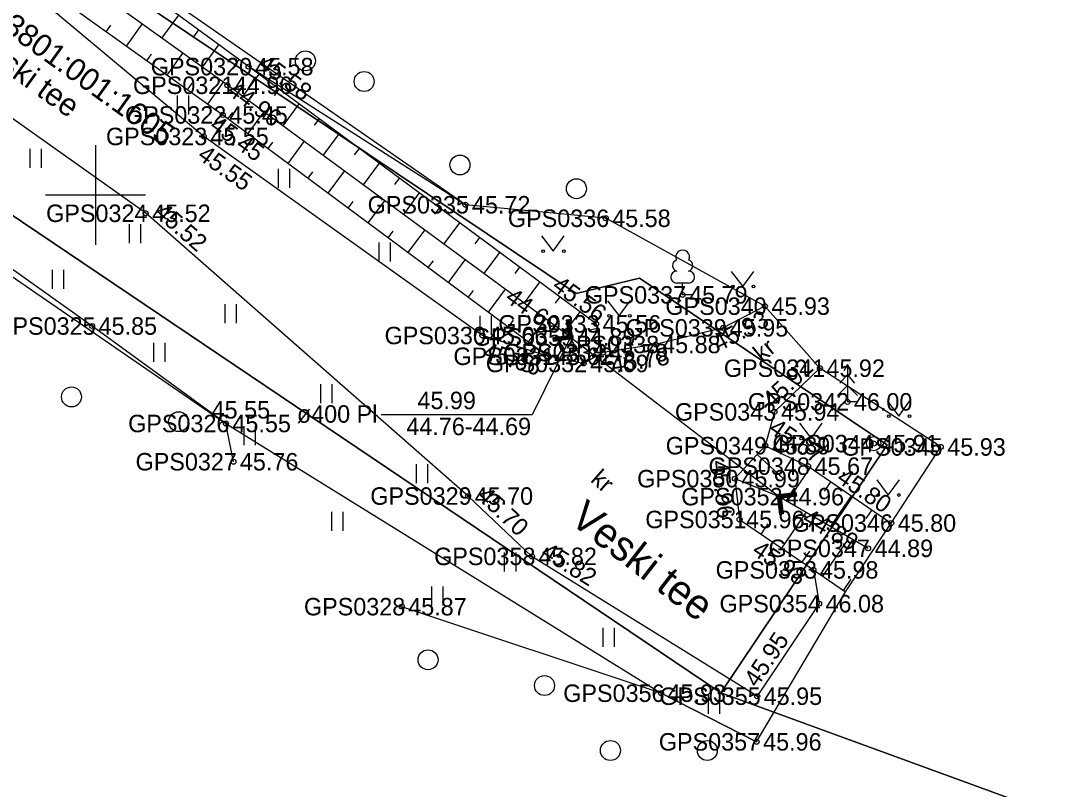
# Model space of a CAD drawing. Extents: x 551623 to 559850, y 6561220 to 6567135.
# Drawn here: x 557297 to 557338.46, y 6565426.18 to 6565456.99 of the extents above; entities that cross this region are included whole.
import ezdxf

# ---------------------------------------------------------------- set-up
doc = ezdxf.new("R2010")
doc.units = 0
for name, color, linetype in [('HALJASTUS', 7, 'Continuous'), ('KORGUS-EH2000', 7, 'Continuous'), ('MOOTKORG-EH2000', 7, 'Continuous'), ('MOOTMPUNKT', 7, 'Continuous'), ('MOOTNR', 7, 'Continuous'), ('MOOTPIIR', 7, 'Continuous'), ('PIIR', 7, 'Continuous'), ('PIIRIMLEITUD', 7, 'Continuous'), ('PUU', 7, 'Continuous'), ('RELJEEF', 7, 'Continuous'), ('TEE', 7, 'Continuous'), ('TRUUP', 7, 'Continuous'), ('VORK', 7, 'Continuous')]:
    doc.layers.add(name, color=color, linetype=linetype)

msp = doc.modelspace()

# ---------------------------------------------------------------- linework, layer by layer
at = {"layer": 'HALJASTUS'}
for p, q in [((557303.274, 6565453.991), (557303.274, 6565453.23)), ((557303.729, 6565453.991), (557303.729, 6565453.23)), ((557297.363, 6565451.853), (557297.363, 6565451.091)), ((557297.818, 6565451.853), (557297.818, 6565451.091)), ((557307.314, 6565451.046), (557307.314, 6565450.284)), ((557307.769, 6565451.046), (557307.769, 6565450.284)), ((557301.342, 6565448.826), (557301.342, 6565448.065)), ((557301.797, 6565448.826), (557301.797, 6565448.065)), ((557317.872, 6565448.355), (557318.335, 6565447.748)), ((557318.335, 6565447.748), (557318.781, 6565448.355)), ((557311.354, 6565448.1), (557311.354, 6565447.339)), ((557311.809, 6565448.1), (557311.809, 6565447.339)), ((557298.264, 6565446.994), (557298.264, 6565446.233)), ((557298.719, 6565446.994), (557298.719, 6565446.233)), ((557325.47, 6565446.938), (557325.933, 6565446.332)), ((557325.933, 6565446.332), (557326.379, 6565446.938)), ((557305.178, 6565445.619), (557305.178, 6565444.858)), ((557305.633, 6565445.619), (557305.633, 6565444.858)), ((557320.515, 6565445.758), (557320.978, 6565445.151)), ((557320.978, 6565445.151), (557321.424, 6565445.758)), ((557315.394, 6565445.154), (557315.394, 6565444.393)), ((557315.849, 6565445.154), (557315.849, 6565444.393)), ((557302.317, 6565444.066), (557302.317, 6565443.305)), ((557302.772, 6565444.066), (557302.772, 6565443.305)), ((557309.014, 6565442.412), (557309.014, 6565441.651)), ((557309.469, 6565442.412), (557309.469, 6565441.651)), ((557331.723, 6565441.744), (557332.186, 6565441.137)), ((557332.186, 6565441.137), (557332.632, 6565441.744)), ((557328.207, 6565440.847), (557328.67, 6565440.24)), ((557328.67, 6565440.24), (557329.116, 6565440.847)), ((557305.937, 6565440.733), (557305.937, 6565439.972)), ((557306.392, 6565440.733), (557306.392, 6565439.972)), ((557312.849, 6565439.205), (557312.849, 6565438.443)), ((557313.304, 6565439.205), (557313.304, 6565438.443)), ((557331.298, 6565438.58), (557331.762, 6565437.973)), ((557331.762, 6565437.973), (557332.207, 6565438.58)), ((557309.451, 6565437.292), (557309.451, 6565436.531)), ((557309.906, 6565437.292), (557309.906, 6565436.531)), ((557316.378, 6565435.663), (557316.378, 6565434.902)), ((557316.833, 6565435.663), (557316.833, 6565434.902)), ((557313.465, 6565434.311), (557313.465, 6565433.55)), ((557313.921, 6565434.311), (557313.921, 6565433.55)), ((557320.331, 6565432.649), (557320.331, 6565431.888)), ((557320.786, 6565432.649), (557320.786, 6565431.888)), ((557324.549, 6565429.965), (557324.549, 6565429.204)), ((557325.004, 6565429.965), (557325.004, 6565429.204))]:
    msp.add_line(p, q, dxfattribs=at)
for points in [[(557320.441, 6565449.065), (557314.821, 6565449.606), (557306.133, 6565455.143)], [(557305.522, 6565439.306), (557305.225, 6565440.839), (557299.862, 6565444.746), (557287.411, 6565453.594), (557286.856, 6565453.469)], [(557326.488, 6565428.079), (557322.658, 6565430.028), (557312.268, 6565433.497)]]:
    msp.add_lwpolyline(points, dxfattribs=at)
for centre, radius in [((557308.408, 6565455.375), 0.4), ((557310.761, 6565454.548), 0.4), ((557314.601, 6565451.201), 0.4), ((557319.268, 6565450.251), 0.4), ((557317.934, 6565447.748), 0.055), ((557318.763, 6565447.748), 0.055), ((557325.532, 6565446.332), 0.055), ((557326.361, 6565446.332), 0.055), ((557320.577, 6565445.151), 0.055), ((557321.406, 6565445.151), 0.055), ((557299.034, 6565441.905), 0.4), ((557303.329, 6565440.913), 0.4), ((557331.785, 6565441.137), 0.055), ((557332.614, 6565441.137), 0.055), ((557328.269, 6565440.24), 0.055), ((557329.098, 6565440.24), 0.055), ((557331.361, 6565437.973), 0.055), ((557332.189, 6565437.973), 0.055), ((557313.321, 6565431.368), 0.4), ((557317.987, 6565430.335), 0.4), ((557320.63, 6565427.732), 0.4), ((557324.512, 6565427.732), 0.4)]:
    msp.add_circle(centre, radius, dxfattribs=at)
at = {"layer": 'KORGUS-EH2000'}
for centre in [(557306.133, 6565455.143), (557305.28, 6565454.396), (557305.099, 6565453.207), (557304.337, 6565452.344), (557314.821, 6565449.606), (557302.008, 6565449.265), (557320.441, 6565449.065), (557326.821, 6565445.543), (557299.862, 6565444.746), (557320.057, 6565444.832), (557315.5, 6565444.366), (557319.032, 6565444.306), (557320.326, 6565443.68), (557329.025, 6565443.057), (557305.225, 6565440.839), (557333.867, 6565439.899), (557328.549, 6565439.128), (557314.929, 6565437.932), (557325.806, 6565436.993), (557331.88, 6565436.849), (557330.956, 6565435.836), (557317.485, 6565435.512), (557328.765, 6565434.971), (557322.658, 6565430.028), (557326.51, 6565429.908), (557326.488, 6565428.079)]:
    msp.add_circle(centre, 0.1, dxfattribs=at)
at = {"layer": 'MOOTMPUNKT'}
for centre in [(557306.133, 6565455.143), (557305.28, 6565454.396), (557305.099, 6565453.207), (557304.337, 6565452.344), (557314.821, 6565449.606), (557302.008, 6565449.265), (557320.441, 6565449.065), (557323.524, 6565445.995), (557326.821, 6565445.543), (557299.862, 6565444.746), (557320.057, 6565444.832), (557325.152, 6565444.673), (557315.5, 6565444.366), (557319.032, 6565444.306), (557320.326, 6565443.68), (557322.442, 6565444.005), (557318.119, 6565443.534), (557319.557, 6565443.246), (557329.025, 6565443.057), (557330.126, 6565441.706), (557327.203, 6565441.304), (557305.225, 6565440.839), (557326.835, 6565439.95), (557331.18, 6565440.034), (557333.867, 6565439.899), (557305.522, 6565439.306), (557328.549, 6565439.128), (557325.618, 6565438.628), (557314.929, 6565437.932), (557327.386, 6565437.908), (557325.806, 6565436.993), (557331.88, 6565436.849), (557330.956, 6565435.836), (557317.485, 6565435.512), (557328.765, 6565434.971), (557312.268, 6565433.497), (557328.989, 6565433.618), (557322.658, 6565430.028), (557326.51, 6565429.908), (557326.488, 6565428.079)]:
    msp.add_circle(centre, 0.1, dxfattribs=at)
at = {"layer": 'MOOTPIIR'}
msp.add_lwpolyline([(557235.4, 6565497.994), (557248.331, 6565484.432), (557276.192, 6565462.024), (557279.213, 6565459.151), (557286.856, 6565453.469), (557305.225, 6565440.839), (557322.658, 6565430.028), (557326.488, 6565428.079), (557330.051, 6565434.091), (557331.88, 6565436.849), (557333.867, 6565439.899), (557329.025, 6565443.057), (557326.821, 6565445.543), (557320.441, 6565449.065), (557314.821, 6565449.606), (557293.651, 6565464.284), (557286.242, 6565470.531), (557283.114, 6565473.118), (557277.973, 6565478.317), (557269.748, 6565483.211), (557260.359, 6565490.738), (557251.832, 6565498.956)], dxfattribs=at)
at = {"layer": 'PIIR'}
msp.add_lwpolyline([(557498.03, 6565426.14), (557389.03, 6565409.01), (557372.57, 6565412.69), (557325.05, 6565430.04), (557331.72, 6565439.99), (557321.79, 6565446.66), (557319.26, 6565446.05), (557285.82, 6565468.48), (557295.78, 6565481.86), (557327.33, 6565490.41), (557359.45, 6565533.37), (557349.71, 6565540.66), (557378.31, 6565575.78), (557394.54, 6565617.96), (557395.04, 6565619.26), (557395.26, 6565619.05), (557411.61, 6565607.41), (557428.31, 6565598.54)], dxfattribs=at)
for points in [[(557224.65, 6565513.73), (557217.51, 6565539.84), (557220.72, 6565535.64), (557246.92, 6565501.3), (557275.95, 6565476.52), (557283.59, 6565470.01), (557285.82, 6565468.48), (557319.26, 6565446.05), (557321.79, 6565446.66), (557331.72, 6565439.99), (557325.05, 6565430.04), (557276.37, 6565462.87), (557239.51, 6565494.32)], [(557276.37, 6565462.87), (557325.05, 6565430.04), (557372.57, 6565412.69), (557389.03, 6565409.01), (557260.08, 6565388.65), (557268.92, 6565429.26)]]:
    msp.add_lwpolyline(points, close=True, dxfattribs=at)
at = {"layer": 'PIIRIMLEITUD'}
msp.add_circle((557331.18, 6565440.034), 0.285, dxfattribs=at)
at = {"layer": 'PUU'}
for p, q in [((557323.764, 6565446.47), (557323.284, 6565446.47)), ((557323.524, 6565445.995), (557323.524, 6565446.47)), ((557323.904, 6565445.995), (557323.524, 6565445.995)), ((557330.126, 6565443.206), (557329.976, 6565442.956)), ((557330.276, 6565442.956), (557330.126, 6565443.206)), ((557330.126, 6565443.206), (557330.126, 6565441.706)), ((557330.126, 6565442.806), (557329.826, 6565442.456)), ((557330.426, 6565442.456), (557330.126, 6565442.806)), ((557330.126, 6565442.356), (557329.726, 6565441.956)), ((557330.526, 6565441.956), (557330.126, 6565442.356)), ((557330.486, 6565441.706), (557330.126, 6565441.706))]:
    msp.add_line(p, q, dxfattribs=at)
for centre, radius, start, end in [((557323.524, 6565447.515), 0.277, 332.5799, 207.4201), ((557323.354, 6565447.167), 0.233, 109.0217, 253.1415), ((557323.694, 6565447.167), 0.233, 286.8508, 70.9859), ((557323.286, 6565446.707), 0.238, 90.0016, 269.3953), ((557323.761, 6565446.707), 0.238, 270.6047, 89.9984)]:
    msp.add_arc(centre, radius, start, end, dxfattribs=at)
at = {"layer": 'RELJEEF'}
for p, q in [((557303.317, 6565457.205), (557302.645, 6565456.287)), ((557300.424, 6565456.544), (557300.614, 6565456.809)), ((557301.238, 6565455.963), (557301.868, 6565456.845)), ((557304.123, 6565456.614), (557303.924, 6565456.341)), ((557304.93, 6565456.023), (557304.27, 6565455.121)), ((557302.052, 6565455.382), (557302.241, 6565455.646)), ((557302.866, 6565454.801), (557303.493, 6565455.679)), ((557305.737, 6565455.432), (557305.541, 6565455.164)), ((557304.494, 6565453.639), (557305.118, 6565454.513)), ((557306.542, 6565454.839), (557305.885, 6565453.952)), ((557303.68, 6565454.22), (557303.868, 6565454.483)), ((557307.346, 6565454.244), (557307.15, 6565453.979)), ((557305.305, 6565453.054), (557305.496, 6565453.311)), ((557306.108, 6565452.458), (557306.748, 6565453.319)), ((557308.15, 6565453.649), (557307.498, 6565452.769)), ((557308.953, 6565453.054), (557308.758, 6565452.791)), ((557309.757, 6565452.459), (557309.11, 6565451.586)), ((557306.91, 6565451.861), (557307.103, 6565452.121)), ((557307.713, 6565451.265), (557308.36, 6565452.136)), ((557310.561, 6565451.864), (557310.367, 6565451.603)), ((557311.364, 6565451.269), (557310.723, 6565450.403)), ((557308.516, 6565450.669), (557308.711, 6565450.931)), ((557309.319, 6565450.072), (557309.973, 6565450.953)), ((557312.168, 6565450.674), (557311.976, 6565450.415)), ((557312.972, 6565450.079), (557312.335, 6565449.22)), ((557310.121, 6565449.476), (557310.319, 6565449.742)), ((557310.924, 6565448.88), (557311.585, 6565449.77)), ((557313.775, 6565449.484), (557313.585, 6565449.227)), ((557314.579, 6565448.888), (557313.948, 6565448.036)), ((557311.727, 6565448.283), (557311.926, 6565448.552)), ((557312.529, 6565447.687), (557313.198, 6565448.587)), ((557315.383, 6565448.293), (557315.194, 6565448.039)), ((557316.186, 6565447.698), (557315.561, 6565446.853)), ((557313.332, 6565447.091), (557313.534, 6565447.362)), ((557314.135, 6565446.494), (557314.811, 6565447.404)), ((557316.99, 6565447.103), (557316.803, 6565446.851)), ((557315.74, 6565445.301), (557316.423, 6565446.221)), ((557317.794, 6565446.508), (557317.173, 6565445.67)), ((557314.938, 6565445.898), (557315.141, 6565446.172)), ((557318.597, 6565445.913), (557318.412, 6565445.663)), ((557316.543, 6565444.705), (557316.749, 6565444.982)), ((557317.346, 6565444.109), (557318.036, 6565445.037)), ((557319.401, 6565445.318), (557318.786, 6565444.487)), ((557320.099, 6565444.653), (557319.748, 6565444.572)), ((557319.557, 6565443.246), (557319.032, 6565444.306)), ((557326.508, 6565439.594), (557327.545, 6565438.639)), ((557328.631, 6565439.072), (557327.707, 6565437.722)), ((557325.618, 6565438.628), (557327.386, 6565437.908)), ((557329.456, 6565438.508), (557329.192, 6565438.121)), ((557330.281, 6565437.943), (557329.441, 6565436.715)), ((557327.491, 6565435.842), (557328.473, 6565437.277)), ((557331.107, 6565437.378), (557330.867, 6565437.028)), ((557326.666, 6565436.406), (557326.948, 6565436.818)), ((557329.142, 6565434.713), (557330.124, 6565436.149)), ((557328.317, 6565435.277), (557328.624, 6565435.726)), ((557329.967, 6565434.148), (557330.275, 6565434.597))]:
    msp.add_line(p, q, dxfattribs=at)
for points in [[(557320.326, 6565443.68), (557320.057, 6565444.832), (557306.133, 6565455.143), (557293.651, 6565464.284), (557286.242, 6565470.531), (557284.495, 6565471.728), (557283.371, 6565472.518), (557284.864, 6565468.791), (557292.767, 6565462.011), (557305.099, 6565453.207), (557318.119, 6565443.534)], [(557319.032, 6565444.306), (557305.28, 6565454.396), (557293.224, 6565463.048), (557285.465, 6565469.526), (557284.054, 6565471.086)], [(557326.835, 6565439.95), (557328.549, 6565439.128), (557331.88, 6565436.849)], [(557327.386, 6565437.908), (557330.956, 6565435.836)], [(557328.765, 6565434.971), (557330.051, 6565434.091)]]:
    msp.add_lwpolyline(points, dxfattribs=at)
at = {"layer": 'TEE'}
for points in [[(557329.025, 6565443.057), (557327.203, 6565441.304), (557326.835, 6565439.95), (557325.618, 6565438.628), (557325.806, 6565436.993), (557328.765, 6565434.971), (557328.989, 6565433.618), (557326.51, 6565429.908), (557317.485, 6565435.512), (557314.929, 6565437.932), (557302.008, 6565449.265), (557290.682, 6565457.303), (557279.618, 6565465.762), (557264.844, 6565477.795), (557254.442, 6565486.221), (557252.789, 6565485.933), (557249.208, 6565485.447), (557248.327, 6565484.678), (557247.548, 6565483.986)], [(557326.821, 6565445.543), (557325.152, 6565444.673), (557322.442, 6565444.005), (557320.326, 6565443.68), (557319.557, 6565443.246), (557318.119, 6565443.534), (557315.5, 6565444.366), (557304.337, 6565452.344), (557292.767, 6565462.011), (557286.002, 6565466.558), (557284.488, 6565468.733), (557283.329, 6565470.751), (557283.114, 6565473.118)]]:
    msp.add_lwpolyline(points, dxfattribs=at)
at = {"layer": 'TRUUP'}
for p, q in [((557318.869, 6565444.998), (557319.01, 6565445.017)), ((557318.952, 6565444.368), (557318.869, 6565444.998)), ((557318.869, 6565444.993), (557319.02, 6565444.94)), ((557318.913, 6565445.004), (557319.016, 6565444.968)), ((557319.032, 6565444.306), (557318.939, 6565445.007)), ((557318.968, 6565445.011), (557319.013, 6565444.996)), ((557319.112, 6565444.245), (557319.01, 6565445.017)), ((557318.873, 6565444.965), (557319.024, 6565444.912)), ((557318.877, 6565444.937), (557319.027, 6565444.885)), ((557318.88, 6565444.909), (557319.031, 6565444.857)), ((557318.884, 6565444.881), (557319.035, 6565444.829)), ((557318.888, 6565444.854), (557319.038, 6565444.801)), ((557318.891, 6565444.826), (557319.042, 6565444.774)), ((557318.895, 6565444.798), (557319.046, 6565444.746)), ((557318.899, 6565444.77), (557319.049, 6565444.718)), ((557318.902, 6565444.743), (557319.053, 6565444.69)), ((557318.906, 6565444.715), (557319.057, 6565444.663)), ((557318.91, 6565444.687), (557319.06, 6565444.635)), ((557318.913, 6565444.659), (557319.064, 6565444.607)), ((557318.917, 6565444.632), (557319.068, 6565444.579)), ((557318.921, 6565444.604), (557319.071, 6565444.552)), ((557318.925, 6565444.576), (557319.075, 6565444.524)), ((557318.322, 6565444.284), (557318.952, 6565444.368)), ((557318.322, 6565444.284), (557318.34, 6565444.143)), ((557318.322, 6565444.283), (557318.619, 6565444.18)), ((557318.326, 6565444.255), (557318.563, 6565444.172)), ((557318.329, 6565444.228), (557318.508, 6565444.165)), ((557318.331, 6565444.213), (557319.032, 6565444.306)), ((557318.333, 6565444.2), (557318.453, 6565444.158)), ((557318.337, 6565444.172), (557318.398, 6565444.151)), ((557318.34, 6565444.143), (557319.112, 6565444.245)), ((557318.375, 6565444.291), (557318.674, 6565444.187)), ((557318.43, 6565444.298), (557318.729, 6565444.194)), ((557318.485, 6565444.306), (557318.784, 6565444.202)), ((557318.54, 6565444.313), (557318.839, 6565444.209)), ((557318.595, 6565444.32), (557318.894, 6565444.216)), ((557318.65, 6565444.328), (557318.949, 6565444.224)), ((557318.705, 6565444.335), (557319.004, 6565444.231)), ((557318.76, 6565444.342), (557319.059, 6565444.238)), ((557318.815, 6565444.349), (557319.112, 6565444.246)), ((557318.871, 6565444.357), (557319.108, 6565444.274)), ((557318.926, 6565444.364), (557319.105, 6565444.302)), ((557318.928, 6565444.548), (557319.079, 6565444.496)), ((557318.932, 6565444.521), (557319.082, 6565444.468)), ((557318.936, 6565444.493), (557319.086, 6565444.441)), ((557318.939, 6565444.465), (557319.09, 6565444.413)), ((557318.943, 6565444.437), (557319.093, 6565444.385)), ((557318.947, 6565444.41), (557319.097, 6565444.357)), ((557318.95, 6565444.382), (557319.101, 6565444.33)), ((557319.032, 6565444.306), (557327.386, 6565437.908)), ((557328.078, 6565438.072), (557327.306, 6565437.969)), ((557327.306, 6565437.969), (557327.409, 6565437.198)), ((557327.603, 6565437.865), (557327.307, 6565437.968)), ((557327.548, 6565437.858), (557327.31, 6565437.941)), ((557327.658, 6565437.872), (557327.359, 6565437.976)), ((557328.087, 6565438.001), (557327.386, 6565437.908)), ((557327.713, 6565437.88), (557327.414, 6565437.984)), ((557328.097, 6565437.931), (557327.466, 6565437.847)), ((557327.768, 6565437.887), (557327.469, 6565437.991)), ((557327.823, 6565437.894), (557327.525, 6565437.998)), ((557327.878, 6565437.902), (557327.58, 6565438.006)), ((557327.933, 6565437.909), (557327.635, 6565438.013)), ((557327.989, 6565437.916), (557327.69, 6565438.02)), ((557328.044, 6565437.924), (557327.745, 6565438.028)), ((557328.097, 6565437.932), (557327.8, 6565438.035)), ((557328.093, 6565437.959), (557327.855, 6565438.042)), ((557328.089, 6565437.987), (557327.91, 6565438.049)), ((557328.086, 6565438.015), (557327.965, 6565438.057)), ((557328.082, 6565438.043), (557328.02, 6565438.064)), ((557328.097, 6565437.931), (557328.078, 6565438.072)), ((557327.493, 6565437.851), (557327.314, 6565437.913)), ((557327.468, 6565437.833), (557327.318, 6565437.885)), ((557327.472, 6565437.805), (557327.321, 6565437.857)), ((557327.476, 6565437.777), (557327.325, 6565437.83)), ((557327.479, 6565437.749), (557327.329, 6565437.802)), ((557327.483, 6565437.722), (557327.332, 6565437.774)), ((557327.487, 6565437.694), (557327.336, 6565437.746)), ((557327.49, 6565437.666), (557327.34, 6565437.719)), ((557327.494, 6565437.638), (557327.343, 6565437.691)), ((557327.498, 6565437.611), (557327.347, 6565437.663)), ((557327.501, 6565437.583), (557327.351, 6565437.635)), ((557327.505, 6565437.555), (557327.354, 6565437.608)), ((557327.509, 6565437.527), (557327.358, 6565437.58)), ((557327.512, 6565437.5), (557327.362, 6565437.552)), ((557327.516, 6565437.472), (557327.366, 6565437.524)), ((557327.386, 6565437.908), (557327.479, 6565437.207)), ((557327.466, 6565437.847), (557327.55, 6565437.217)), ((557327.52, 6565437.444), (557327.369, 6565437.497)), ((557327.523, 6565437.416), (557327.373, 6565437.469)), ((557327.527, 6565437.389), (557327.377, 6565437.441)), ((557327.531, 6565437.361), (557327.38, 6565437.413)), ((557327.534, 6565437.333), (557327.384, 6565437.386)), ((557327.538, 6565437.305), (557327.388, 6565437.358)), ((557327.542, 6565437.278), (557327.391, 6565437.33)), ((557327.545, 6565437.25), (557327.395, 6565437.302)), ((557327.549, 6565437.222), (557327.399, 6565437.275)), ((557327.506, 6565437.211), (557327.402, 6565437.247)), ((557327.451, 6565437.203), (557327.406, 6565437.219)), ((557327.55, 6565437.217), (557327.409, 6565437.198))]:
    msp.add_line(p, q, dxfattribs=at)
msp.add_lwpolyline([(557319.032, 6565444.306), (557317.495, 6565441.188), (557311.438, 6565441.188)], dxfattribs=at)
at = {"layer": 'VORK'}
for p, q in [((557300, 6565452), (557300, 6565448)), ((557298, 6565450), (557302, 6565450))]:
    msp.add_line(p, q, dxfattribs=at)

# ---------------------------------------------------------------- texts
at = {"layer": 'KORGUS-EH2000'}
for s, rotation, p in [(' 45.58', 323.4822, (557306.237, 6565455.283)), (' 44.96', 323.7331, (557305.025, 6565454.224)), (' 45.45', 324.4774, (557304.311, 6565452.813)), (' 45.55', 324.447, (557303.829, 6565451.632)), (' 45.52', 318.7438, (557302.124, 6565449.397)), (' 45.56', 323.7355, (557318.035, 6565446.4)), (' 44.69', 323.7331, (557316.153, 6565445.925)), (' 45.93', 27.5397, (557324.735, 6565443.589)), (' 45.66', 342.3739, (557315.235, 6565443.532)), (' 45.78', 8.7565, (557320.459, 6565442.815)), (' 45.92', 43.8783, (557326.935, 6565441.213)), (' 45.67', 325.6106, (557326.709, 6565440.661)), (' 45.96', 276.5709, (557324.634, 6565439.586)), (' 45.80', 325.6106, (557329.428, 6565438.68)), (' 45.70', 316.5633, (557315.049, 6565438.059)), (' 44.89', 329.8567, (557328.046, 6565437.002)), (' 45.82', 328.163, (557317.577, 6565435.661)), (' 45.98', 325.6426, (557326.041, 6565435.777)), (' 45.95', 56.2572, (557326.365, 6565430.005))]:
    msp.add_text(s, height=0.7, rotation=rotation, dxfattribs=at).set_placement(p)
for s, p in [(' 45.72', (557314.821, 6565449.256)), (' 45.58', (557320.441, 6565448.715)), (' 45.85', (557299.862, 6565444.396)), (' 45.55', (557304.39, 6565441.037)), (' 45.93', (557333.867, 6565439.549)), (' 45.93', (557322.658, 6565429.678)), (' 45.96', (557326.488, 6565427.729))]:
    msp.add_text(s, height=0.7, dxfattribs=at).set_placement(p)
at = {"layer": 'MOOTKORG-EH2000'}
for s, p in [(' 45.58', (557306.133, 6565454.793)), (' 44.96', (557305.28, 6565454.046)), (' 45.45', (557305.099, 6565452.857)), (' 45.55', (557304.337, 6565451.994)), (' 45.72', (557314.821, 6565449.256)), (' 45.52', (557302.008, 6565448.915)), (' 45.58', (557320.441, 6565448.715)), (' 45.79', (557323.524, 6565445.645)), (' 45.93', (557326.821, 6565445.193)), (' 45.85', (557299.862, 6565444.396)), (' 45.56', (557320.057, 6565444.482)), (' 45.95', (557325.152, 6565444.323)), (' 45.66', (557315.5, 6565444.016)), (' 44.89', (557319.032, 6565443.956)), (' 45.88', (557322.442, 6565443.655)), (' 45.62', (557318.119, 6565443.184)), (' 45.78', (557320.326, 6565443.33)), (' 45.69', (557319.557, 6565442.896)), (' 45.92', (557329.025, 6565442.707)), (' 45.94', (557327.203, 6565440.954)), (' 46.00', (557330.126, 6565441.356)), (' 45.55', (557305.225, 6565440.489)), (' 45.89', (557326.835, 6565439.6)), (' 45.91', (557331.18, 6565439.684)), (' 45.93', (557333.867, 6565439.549)), (' 45.76', (557305.522, 6565438.956)), (' 45.67', (557328.549, 6565438.778)), (' 45.99', (557325.618, 6565438.278)), (' 45.70', (557314.929, 6565437.582)), (' 44.96', (557327.386, 6565437.558)), (' 45.96', (557325.806, 6565436.643)), (' 45.80', (557331.88, 6565436.499)), (' 45.82', (557317.485, 6565435.162)), (' 44.89', (557330.956, 6565435.486)), (' 45.98', (557328.765, 6565434.621)), (' 45.87', (557312.268, 6565433.147)), (' 46.08', (557328.989, 6565433.268)), (' 45.93', (557322.658, 6565429.678)), (' 45.95', (557326.51, 6565429.558)), (' 45.96', (557326.488, 6565427.729))]:
    msp.add_text(s, height=0.7, dxfattribs=at).set_placement(p)
at = {"layer": 'MOOTNR'}
for s, p in [('GPS0320 ', (557302.213, 6565454.793)), ('GPS0321 ', (557301.5, 6565454.046)), ('GPS0322 ', (557301.179, 6565452.857)), ('GPS0323 ', (557300.418, 6565451.994)), ('GPS0335 ', (557310.901, 6565449.256)), ('GPS0324 ', (557298.019, 6565448.915)), ('GPS0336 ', (557316.522, 6565448.715)), ('GPS0337 ', (557319.604, 6565445.645)), ('GPS0340 ', (557322.832, 6565445.193)), ('GPS0325 ', (557295.942, 6565444.396)), ('GPS0333 ', (557316.137, 6565444.482)), ('GPS0339 ', (557321.232, 6565444.323)), ('GPS0330 ', (557311.58, 6565444.016)), ('GPS0359 ', (557315.112, 6565443.956)), ('GPS0338 ', (557318.522, 6565443.655)), ('GPS0331 ', (557314.339, 6565443.184)), ('GPS0334 ', (557316.336, 6565443.33)), ('GPS0332 ', (557315.637, 6565442.896)), ('GPS0341 ', (557325.175, 6565442.707)), ('GPS0343 ', (557323.213, 6565440.954)), ('GPS0342 ', (557326.136, 6565441.356)), ('GPS0326 ', (557301.305, 6565440.489)), ('GPS0349 ', (557322.845, 6565439.6)), ('GPS0344 ', (557327.121, 6565439.684)), ('GPS0345 ', (557329.877, 6565439.549)), ('GPS0327 ', (557301.603, 6565438.956)), ('GPS0348 ', (557324.56, 6565438.778)), ('GPS0350 ', (557321.698, 6565438.278)), ('GPS0329 ', (557311.009, 6565437.582)), ('GPS0352 ', (557323.467, 6565437.558)), ('GPS0351 ', (557322.027, 6565436.643)), ('GPS0346 ', (557327.89, 6565436.499)), ('GPS0358 ', (557313.565, 6565435.162)), ('GPS0347 ', (557326.966, 6565435.486)), ('GPS0353 ', (557324.845, 6565434.621)), ('GPS0328 ', (557308.349, 6565433.147)), ('GPS0354 ', (557324.999, 6565433.268)), ('GPS0356 ', (557318.739, 6565429.678)), ('GPS0355 ', (557322.591, 6565429.558)), ('GPS0357 ', (557322.569, 6565427.729))]:
    msp.add_text(s, height=0.7, dxfattribs=at).set_placement(p)
at = {"layer": 'PIIR'}
for s, p in [('33801:001:1605', (557295.684, 6565457.007)), ('Veski tee', (557294.924, 6565455.952))]:
    msp.add_text(s, height=0.9, rotation=324.2194, dxfattribs=at).set_placement(p)
at = {"layer": 'TEE'}
for s, height, rotation, p in [('kr', 0.7, 39.2613, (557326.709, 6565443.268)), ('kr', 0.7, 318.6111, (557319.795, 6565438.536)), ('Veski tee', 1.2, 322.2783, (557318.945, 6565436.891))]:
    msp.add_text(s, height=height, rotation=rotation, dxfattribs=at).set_placement(p)
at = {"layer": 'TRUUP'}
for s, p in [('45.99', (557312.897, 6565441.414)), ('ø400 Pl', (557308.068, 6565440.871)), ('44.76-44.69', (557312.452, 6565440.372))]:
    msp.add_text(s, height=0.7, dxfattribs=at).set_placement(p)

doc.saveas('drawing.dxf')
